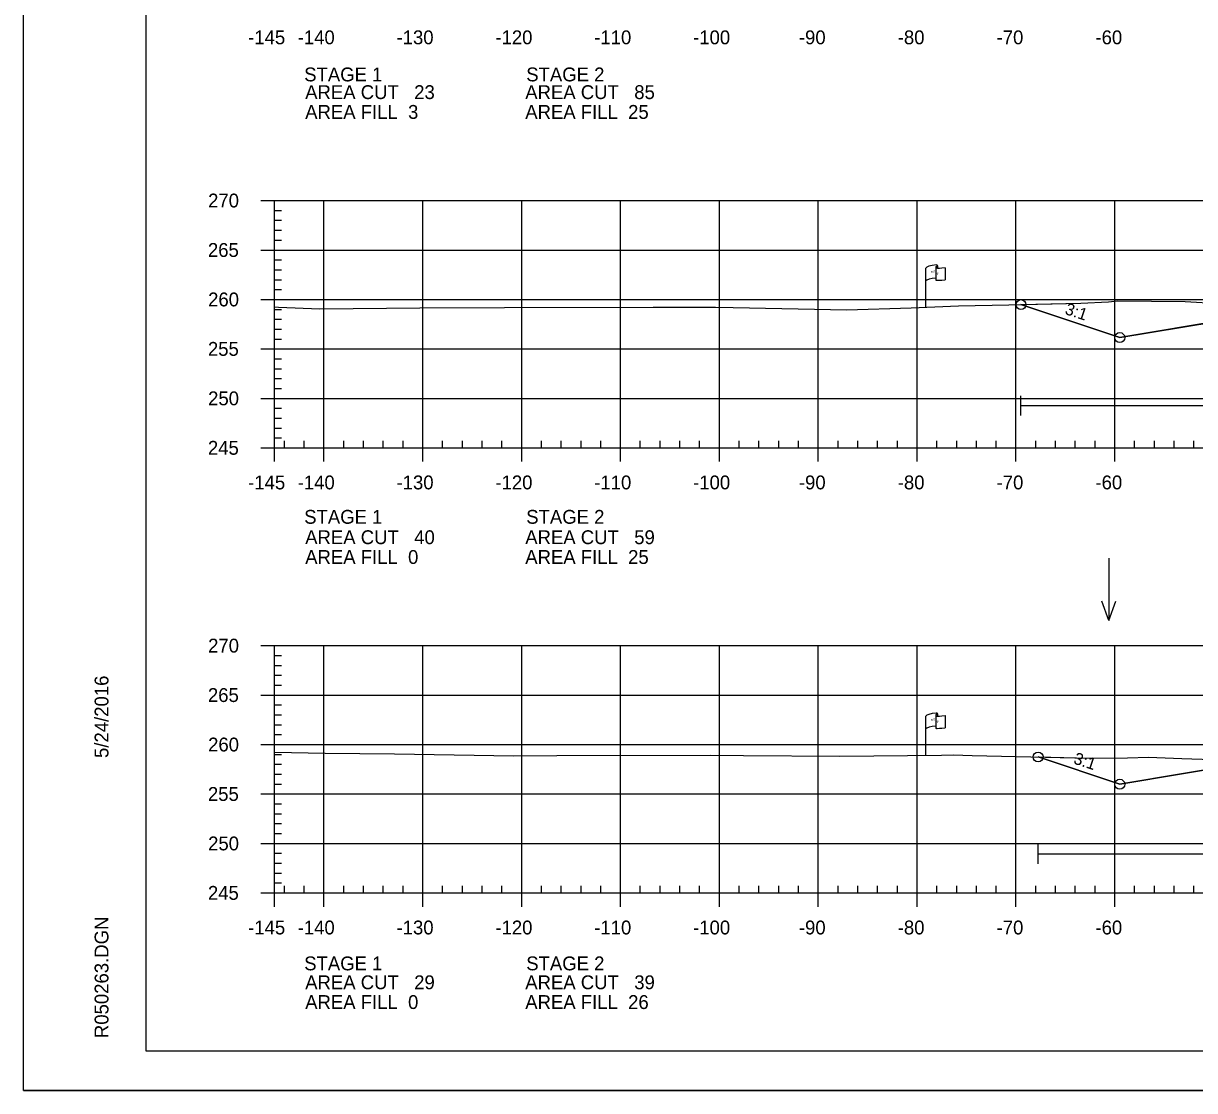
# Model space of a CAD drawing. Extents: x 1365647 to 1367999, y 387113 to 400173.
# Drawn here: x 1365723.7 to 1365842.2, y 387372.7 to 387480.6 of the extents above; entities that cross this region are included whole.
import ezdxf

# ---------------------------------------------------------------- set-up
doc = ezdxf.new("R2010")
doc.units = 0
for name, color, linetype in [('E_Existing ROW', 7, 'Continuous'), ('R_Axis', 7, 'Continuous'), ('R_Axis Annot', 7, 'Continuous'), ('R_Border', 7, 'Continuous'), ('R_Contours', 7, 'Continuous'), ('R_Exist Surface', 7, 'Continuous'), ('R_Fin Surface', 7, 'Continuous'), ('R_Fin Surface Annot', 7, 'Continuous'), ('R_Grid', 7, 'Continuous'), ('R_No Plot', 7, 'Continuous'), ('R_Proposed Const Limits', 7, 'Continuous'), ('R_Water', 7, 'Continuous'), ('R_Water Annot', 7, 'Continuous')]:
    doc.layers.add(name, color=color, linetype=linetype)

msp = doc.modelspace()

# ---------------------------------------------------------------- linework, layer by layer
at = {"layer": 'E_Existing ROW'}
for p, q in [((1365814.98, 387451.93), (1365814.98, 387455.88)), ((1365815.98, 387455.97), (1365815.98, 387455.96)), ((1365815.98, 387455.96), (1365815.98, 387454.73)), ((1365816.14, 387456.13), (1365816.14, 387455.89)), ((1365816.91, 387455.93), (1365816.91, 387454.69)), ((1365815.98, 387410.68), (1365815.98, 387410.66)), ((1365815.98, 387410.66), (1365815.98, 387409.43)), ((1365816.14, 387410.83), (1365816.14, 387410.59)), ((1365816.91, 387410.64), (1365816.91, 387409.4)), ((1365814.98, 387406.63), (1365814.98, 387410.58))]:
    msp.add_line(p, q, dxfattribs=at)
for centre, radius, start, end in [((1365816.05, 387455.97), 0.078, 88.6458, 274.2828), ((1365816.07, 387456.13), 0.0783, 263.0712, 93.9564), ((1365816.05, 387454.73), 0.0783, 180, 273.9564), ((1365816.05, 387410.68), 0.078, 88.6458, 274.2828), ((1365816.07, 387410.83), 0.0783, 263.0712, 93.9564), ((1365816.05, 387409.43), 0.0783, 180, 273.9564)]:
    msp.add_arc(centre, radius, start, end, dxfattribs=at)
for centre, major_axis, ratio, start_param, end_param in [((1365816.56, 387455.92), (-1.58, -0.04), 0.19887, 5.030368, 6.283185), ((1365817.27, 387456.04), (-1.23, -0.13), 0.052933, 0.159456, 1.268315), ((1365816.56, 387454.6), (-1.58, -0.04), 0.19887, 5.083035, 6.194897), ((1365817.27, 387454.8), (-1.23, -0.13), 0.052933, 0.159456, 1.268315), ((1365816.56, 387410.62), (-1.58, -0.04), 0.19887, 5.030368, 6.283185), ((1365817.27, 387410.74), (-1.23, -0.13), 0.052933, 0.159456, 1.268315), ((1365816.56, 387409.31), (-1.58, -0.04), 0.19887, 5.083035, 6.194897), ((1365817.27, 387409.5), (-1.23, -0.13), 0.052933, 0.159456, 1.268315)]:
    msp.add_ellipse(centre, major_axis=major_axis, ratio=ratio, start_param=start_param, end_param=end_param, dxfattribs=at)
at = {"layer": 'R_Axis'}
for p, q in [((1365747.69, 387462.72), (1365749.09, 387462.72)), ((1365749.09, 387437.72), (1365749.09, 387462.72)), ((1365749.09, 387461.72), (1365749.79, 387461.72)), ((1365749.09, 387460.72), (1365749.79, 387460.72)), ((1365749.09, 387459.72), (1365749.79, 387459.72)), ((1365749.09, 387458.72), (1365749.79, 387458.72)), ((1365747.69, 387457.72), (1365749.09, 387457.72)), ((1365749.09, 387456.72), (1365749.79, 387456.72)), ((1365749.09, 387455.72), (1365749.79, 387455.72)), ((1365749.09, 387454.72), (1365749.79, 387454.72)), ((1365749.09, 387453.72), (1365749.79, 387453.72)), ((1365747.69, 387452.72), (1365749.09, 387452.72)), ((1365749.09, 387451.72), (1365749.79, 387451.72)), ((1365749.09, 387450.72), (1365749.79, 387450.72)), ((1365749.09, 387449.72), (1365749.79, 387449.72)), ((1365749.09, 387448.72), (1365749.79, 387448.72)), ((1365747.69, 387447.72), (1365749.09, 387447.72)), ((1365749.09, 387446.72), (1365749.79, 387446.72)), ((1365749.09, 387445.72), (1365749.79, 387445.72)), ((1365749.09, 387444.72), (1365749.79, 387444.72)), ((1365747.69, 387442.72), (1365749.09, 387442.72)), ((1365749.09, 387443.72), (1365749.79, 387443.72)), ((1365749.09, 387441.72), (1365749.79, 387441.72)), ((1365749.09, 387440.72), (1365749.79, 387440.72)), ((1365749.09, 387439.72), (1365749.79, 387439.72)), ((1365749.09, 387438.72), (1365749.79, 387438.72)), ((1365749.09, 387437.72), (1365749.09, 387438.42)), ((1365750.09, 387437.72), (1365750.09, 387438.42)), ((1365752.09, 387437.72), (1365752.09, 387438.42)), ((1365756.09, 387437.72), (1365756.09, 387438.42)), ((1365758.09, 387437.72), (1365758.09, 387438.42)), ((1365760.09, 387437.72), (1365760.09, 387438.42)), ((1365762.09, 387437.72), (1365762.09, 387438.42)), ((1365766.09, 387437.72), (1365766.09, 387438.42)), ((1365768.09, 387437.72), (1365768.09, 387438.42)), ((1365770.09, 387437.72), (1365770.09, 387438.42)), ((1365772.09, 387437.72), (1365772.09, 387438.42)), ((1365776.09, 387437.72), (1365776.09, 387438.42)), ((1365778.09, 387437.72), (1365778.09, 387438.42)), ((1365780.09, 387437.72), (1365780.09, 387438.42)), ((1365782.09, 387437.72), (1365782.09, 387438.42)), ((1365786.09, 387437.72), (1365786.09, 387438.42)), ((1365788.09, 387437.72), (1365788.09, 387438.42)), ((1365790.09, 387437.72), (1365790.09, 387438.42)), ((1365792.09, 387437.72), (1365792.09, 387438.42)), ((1365796.09, 387437.72), (1365796.09, 387438.42)), ((1365798.09, 387437.72), (1365798.09, 387438.42)), ((1365800.09, 387437.72), (1365800.09, 387438.42)), ((1365802.09, 387437.72), (1365802.09, 387438.42)), ((1365806.09, 387437.72), (1365806.09, 387438.42)), ((1365808.09, 387437.72), (1365808.09, 387438.42)), ((1365810.09, 387437.72), (1365810.09, 387438.42)), ((1365812.09, 387437.72), (1365812.09, 387438.42)), ((1365816.09, 387437.72), (1365816.09, 387438.42)), ((1365818.09, 387437.72), (1365818.09, 387438.42)), ((1365820.09, 387437.72), (1365820.09, 387438.42)), ((1365822.09, 387437.72), (1365822.09, 387438.42)), ((1365826.09, 387437.72), (1365826.09, 387438.42)), ((1365828.09, 387437.72), (1365828.09, 387438.42)), ((1365830.09, 387437.72), (1365830.09, 387438.42)), ((1365832.09, 387437.72), (1365832.09, 387438.42)), ((1365836.09, 387437.72), (1365836.09, 387438.42)), ((1365838.09, 387437.72), (1365838.09, 387438.42)), ((1365840.09, 387437.72), (1365840.09, 387438.42)), ((1365842.09, 387437.72), (1365842.09, 387438.42)), ((1365747.69, 387437.72), (1365749.09, 387437.72)), ((1365749.09, 387437.72), (1366039.09, 387437.72)), ((1365749.09, 387436.32), (1365749.09, 387437.72)), ((1365754.09, 387436.32), (1365754.09, 387437.72)), ((1365764.09, 387436.32), (1365764.09, 387437.72)), ((1365774.09, 387436.32), (1365774.09, 387437.72)), ((1365784.09, 387436.32), (1365784.09, 387437.72)), ((1365794.09, 387436.32), (1365794.09, 387437.72)), ((1365804.09, 387436.32), (1365804.09, 387437.72)), ((1365814.09, 387436.32), (1365814.09, 387437.72)), ((1365824.09, 387436.32), (1365824.09, 387437.72)), ((1365834.09, 387436.32), (1365834.09, 387437.72)), ((1365747.69, 387417.72), (1365749.09, 387417.72)), ((1365749.09, 387392.72), (1365749.09, 387417.72)), ((1365749.09, 387416.72), (1365749.79, 387416.72)), ((1365749.09, 387415.72), (1365749.79, 387415.72)), ((1365749.09, 387414.72), (1365749.79, 387414.72)), ((1365749.09, 387413.72), (1365749.79, 387413.72)), ((1365747.69, 387412.72), (1365749.09, 387412.72)), ((1365749.09, 387411.72), (1365749.79, 387411.72)), ((1365749.09, 387410.72), (1365749.79, 387410.72)), ((1365749.09, 387409.72), (1365749.79, 387409.72)), ((1365749.09, 387408.72), (1365749.79, 387408.72)), ((1365747.69, 387407.72), (1365749.09, 387407.72)), ((1365749.09, 387406.72), (1365749.79, 387406.72)), ((1365749.09, 387405.72), (1365749.79, 387405.72)), ((1365749.09, 387404.72), (1365749.79, 387404.72)), ((1365749.09, 387403.72), (1365749.79, 387403.72)), ((1365747.69, 387402.72), (1365749.09, 387402.72)), ((1365749.09, 387401.72), (1365749.79, 387401.72)), ((1365749.09, 387400.72), (1365749.79, 387400.72)), ((1365749.09, 387399.72), (1365749.79, 387399.72)), ((1365747.69, 387397.72), (1365749.09, 387397.72)), ((1365749.09, 387398.72), (1365749.79, 387398.72)), ((1365749.09, 387396.72), (1365749.79, 387396.72)), ((1365749.09, 387395.72), (1365749.79, 387395.72)), ((1365749.09, 387394.72), (1365749.79, 387394.72)), ((1365749.09, 387393.72), (1365749.79, 387393.72)), ((1365749.09, 387392.72), (1365749.09, 387393.42)), ((1365750.09, 387392.72), (1365750.09, 387393.42)), ((1365752.09, 387392.72), (1365752.09, 387393.42)), ((1365756.09, 387392.72), (1365756.09, 387393.42)), ((1365758.09, 387392.72), (1365758.09, 387393.42)), ((1365760.09, 387392.72), (1365760.09, 387393.42)), ((1365762.09, 387392.72), (1365762.09, 387393.42)), ((1365766.09, 387392.72), (1365766.09, 387393.42)), ((1365768.09, 387392.72), (1365768.09, 387393.42)), ((1365770.09, 387392.72), (1365770.09, 387393.42)), ((1365772.09, 387392.72), (1365772.09, 387393.42)), ((1365776.09, 387392.72), (1365776.09, 387393.42)), ((1365778.09, 387392.72), (1365778.09, 387393.42)), ((1365780.09, 387392.72), (1365780.09, 387393.42)), ((1365782.09, 387392.72), (1365782.09, 387393.42)), ((1365786.09, 387392.72), (1365786.09, 387393.42)), ((1365788.09, 387392.72), (1365788.09, 387393.42)), ((1365790.09, 387392.72), (1365790.09, 387393.42)), ((1365792.09, 387392.72), (1365792.09, 387393.42)), ((1365796.09, 387392.72), (1365796.09, 387393.42)), ((1365798.09, 387392.72), (1365798.09, 387393.42)), ((1365800.09, 387392.72), (1365800.09, 387393.42)), ((1365802.09, 387392.72), (1365802.09, 387393.42)), ((1365806.09, 387392.72), (1365806.09, 387393.42)), ((1365808.09, 387392.72), (1365808.09, 387393.42)), ((1365810.09, 387392.72), (1365810.09, 387393.42)), ((1365812.09, 387392.72), (1365812.09, 387393.42)), ((1365816.09, 387392.72), (1365816.09, 387393.42)), ((1365818.09, 387392.72), (1365818.09, 387393.42)), ((1365820.09, 387392.72), (1365820.09, 387393.42)), ((1365822.09, 387392.72), (1365822.09, 387393.42)), ((1365826.09, 387392.72), (1365826.09, 387393.42)), ((1365828.09, 387392.72), (1365828.09, 387393.42)), ((1365830.09, 387392.72), (1365830.09, 387393.42)), ((1365832.09, 387392.72), (1365832.09, 387393.42)), ((1365836.09, 387392.72), (1365836.09, 387393.42)), ((1365838.09, 387392.72), (1365838.09, 387393.42)), ((1365840.09, 387392.72), (1365840.09, 387393.42)), ((1365842.09, 387392.72), (1365842.09, 387393.42)), ((1365747.69, 387392.72), (1365749.09, 387392.72)), ((1365749.09, 387392.72), (1366039.09, 387392.72)), ((1365749.09, 387391.32), (1365749.09, 387392.72)), ((1365754.09, 387391.32), (1365754.09, 387392.72)), ((1365764.09, 387391.32), (1365764.09, 387392.72)), ((1365774.09, 387391.32), (1365774.09, 387392.72)), ((1365784.09, 387391.32), (1365784.09, 387392.72)), ((1365794.09, 387391.32), (1365794.09, 387392.72)), ((1365804.09, 387391.32), (1365804.09, 387392.72)), ((1365814.09, 387391.32), (1365814.09, 387392.72)), ((1365824.09, 387391.32), (1365824.09, 387392.72)), ((1365834.09, 387391.32), (1365834.09, 387392.72))]:
    msp.add_line(p, q, dxfattribs=at)
at = {"layer": 'R_Border'}
for p, q in [((1365736.09, 387376.72), (1365736.09, 387582.18)), ((1365736.09, 387376.72), (1365736.09, 387376.72)), ((1366052.27, 387376.72), (1365736.09, 387376.72))]:
    msp.add_line(p, q, dxfattribs=at)
at = {"layer": 'R_Contours'}
for points in [[(1365824.59, 387452.2), (1365830.65, 387452.34), (1365833.44, 387452.49), (1365834.4, 387452.59), (1365841.21, 387452.51), (1365844.62, 387452.32), (1365846.82, 387451.9), (1365851.12, 387451.09), (1365847.47, 387451.01), (1365834.59, 387448.87)], [(1365826.33, 387406.46), (1365831.54, 387406.34), (1365835.37, 387406.39), (1365837.51, 387406.45), (1365840.88, 387406.3), (1365847, 387406.09), (1365848.63, 387405.88), (1365847.47, 387405.86), (1365834.59, 387403.71)]]:
    msp.add_lwpolyline(points, close=True, dxfattribs=at)
at = {"layer": 'R_Exist Surface'}
for points in [[(1365749.09, 387451.97), (1365749.48, 387451.95), (1365753.67, 387451.76), (1365763.8, 387451.86), (1365772.34, 387451.91), (1365787.39, 387451.93), (1365793.7, 387451.94), (1365795.49, 387451.9), (1365806.97, 387451.67), (1365813.48, 387451.87), (1365818.28, 387452.06), (1365823.36, 387452.17), (1365830.65, 387452.34), (1365833.44, 387452.49), (1365834.4, 387452.59), (1365841.21, 387452.51), (1365844.62, 387452.32)], [(1365749.09, 387406.94), (1365754.22, 387406.86), (1365761.24, 387406.79), (1365773.3, 387406.59), (1365777.64, 387406.6), (1365793.15, 387406.65), (1365796.53, 387406.61), (1365806.27, 387406.53), (1365816.55, 387406.65), (1365817.77, 387406.67), (1365819.66, 387406.62), (1365831.54, 387406.34), (1365835.37, 387406.39), (1365837.51, 387406.45), (1365840.88, 387406.3), (1365847, 387406.09)]]:
    msp.add_lwpolyline(points, dxfattribs=at)
at = {"layer": 'R_Fin Surface'}
for points in [[(1365824.59, 387452.2), (1365834.59, 387448.87), (1365847.47, 387451.01), (1365856.59, 387452.53), (1365862.59, 387452.77), (1365864.59, 387452.81), (1365894.09, 387453.4), (1365923.59, 387452.81), (1365925.59, 387452.77), (1365931.59, 387452.53), (1365940.72, 387451.01), (1365953.59, 387448.87), (1365959.49, 387450.83)], [(1365826.33, 387406.46), (1365834.59, 387403.71), (1365847.47, 387405.86), (1365856.59, 387407.38), (1365862.59, 387407.62), (1365864.59, 387407.66), (1365894.09, 387408.25), (1365923.59, 387407.66), (1365925.59, 387407.62), (1365931.59, 387407.38), (1365940.72, 387405.86), (1365953.59, 387403.71), (1365958.26, 387405.27)]]:
    msp.add_lwpolyline(points, dxfattribs=at)
at = {"layer": 'R_Grid'}
for p, q in [((1365749.09, 387462.72), (1366039.09, 387462.72)), ((1365749.09, 387437.72), (1365749.09, 387462.72)), ((1365754.09, 387437.72), (1365754.09, 387462.72)), ((1365764.09, 387437.72), (1365764.09, 387462.72)), ((1365774.09, 387437.72), (1365774.09, 387462.72)), ((1365784.09, 387437.72), (1365784.09, 387462.72)), ((1365794.09, 387437.72), (1365794.09, 387462.72)), ((1365804.09, 387437.72), (1365804.09, 387462.72)), ((1365814.09, 387437.72), (1365814.09, 387462.72)), ((1365824.09, 387437.72), (1365824.09, 387462.72)), ((1365834.09, 387437.72), (1365834.09, 387462.72)), ((1365749.09, 387457.72), (1366039.09, 387457.72)), ((1365749.09, 387452.72), (1366039.09, 387452.72)), ((1365749.09, 387447.72), (1366039.09, 387447.72)), ((1365749.09, 387442.72), (1366039.09, 387442.72)), ((1365749.09, 387437.72), (1366039.09, 387437.72)), ((1365749.09, 387417.72), (1366039.09, 387417.72)), ((1365749.09, 387392.72), (1365749.09, 387417.72)), ((1365754.09, 387392.72), (1365754.09, 387417.72)), ((1365764.09, 387392.72), (1365764.09, 387417.72)), ((1365774.09, 387392.72), (1365774.09, 387417.72)), ((1365784.09, 387392.72), (1365784.09, 387417.72)), ((1365794.09, 387392.72), (1365794.09, 387417.72)), ((1365804.09, 387392.72), (1365804.09, 387417.72)), ((1365814.09, 387392.72), (1365814.09, 387417.72)), ((1365824.09, 387392.72), (1365824.09, 387417.72)), ((1365834.09, 387392.72), (1365834.09, 387417.72)), ((1365749.09, 387412.72), (1366039.09, 387412.72)), ((1365749.09, 387407.72), (1366039.09, 387407.72)), ((1365749.09, 387402.72), (1366039.09, 387402.72)), ((1365749.09, 387397.72), (1366039.09, 387397.72)), ((1365749.09, 387392.72), (1366039.09, 387392.72))]:
    msp.add_line(p, q, dxfattribs=at)
at = {"layer": 'R_No Plot'}
msp.add_line((1365723.69, 387372.74), (1366057.03, 387372.74), dxfattribs=at)
msp.add_lwpolyline([(1365723.69, 387586.07), (1366057.03, 387586.07), (1366057.03, 387372.73), (1365723.69, 387372.73)], close=True, dxfattribs=at)
for centre in [(1365824.59, 387452.2), (1365824.59, 387452.2), (1365834.59, 387448.87), (1365834.59, 387448.87), (1365834.59, 387448.87), (1365834.59, 387448.87), (1365834.59, 387448.87), (1365826.33, 387406.46), (1365826.33, 387406.46), (1365834.59, 387403.71), (1365834.59, 387403.71), (1365834.59, 387403.71), (1365834.59, 387403.71), (1365834.59, 387403.71)]:
    msp.add_circle(centre, 0.5, dxfattribs=at)
at = {"layer": 'R_Proposed Const Limits'}
for points in [[(1365856.59, 387452.53), (1365834.59, 387448.87), (1365824.59, 387452.2)], [(1365856.59, 387407.38), (1365834.59, 387403.71), (1365826.33, 387406.46)]]:
    msp.add_lwpolyline(points, dxfattribs=at)
at = {"layer": 'R_Water'}
for p, q in [((1365824.59, 387440.99), (1365824.59, 387442.99)), ((1365824.59, 387441.99), (1365882.53, 387441.99)), ((1365826.33, 387395.66), (1365826.33, 387397.66)), ((1365826.33, 387396.66), (1365882.72, 387396.66))]:
    msp.add_line(p, q, dxfattribs=at)
at = {"layer": 'R_Water Annot'}
for p, q in [((1365833.49, 387426.56), (1365833.49, 387420.27)), ((1365833.49, 387420.27), (1365832.79, 387422.2)), ((1365833.49, 387420.27), (1365834.19, 387422.2))]:
    msp.add_line(p, q, dxfattribs=at)

# ---------------------------------------------------------------- texts
at = {"layer": 'E_Existing ROW'}
for s, height, rotation, p in [(' O', 0.2, 9.9884, (1365815.65, 387455.42)), ('DWB 11-9-07', 0.001, 90, (1365816.14, 387455.89)), ('R ', 0.2, 9.9884, (1365815.5, 387455.38)), ('W', 0.2, 351.1788, (1365815.98, 387455.26)), ('DWB 11-9-07', 0.001, 5.0717, (1365816.9, 387454.69)), ('DWB 11-9-07', 0.001, 90, (1365814.98, 387451.93)), ('R ', 0.2, 9.9884, (1365815.5, 387410.08)), (' O', 0.2, 9.9884, (1365815.65, 387410.13)), ('W', 0.2, 351.1788, (1365815.98, 387409.96)), ('DWB 11-9-07', 0.001, 90, (1365816.14, 387410.59)), ('DWB 11-9-07', 0.001, 5.0717, (1365816.9, 387409.4)), ('DWB 11-9-07', 0.001, 90, (1365814.98, 387406.63))]:
    msp.add_text(s, height=height, rotation=rotation, dxfattribs=at).set_placement(p)
at = {"layer": 'R_Axis Annot'}
for s, p in [('-145', (1365746.42, 387478.52)), ('-140', (1365751.43, 387478.52)), ('-130', (1365761.43, 387478.52)), ('-120', (1365771.43, 387478.52)), ('-110', (1365781.43, 387478.52)), ('-100', (1365791.43, 387478.52)), ('-90', (1365802.13, 387478.52)), ('-80', (1365812.13, 387478.52)), ('-70', (1365822.13, 387478.52)), ('-60', (1365832.13, 387478.52)), ('STAGE 1', (1365752.09, 387474.77)), ('STAGE 2', (1365774.55, 387474.77)), ('AREA CUT   23', (1365752.19, 387472.98)), ('AREA CUT   85', (1365774.45, 387472.98)), ('AREA FILL  3', (1365752.19, 387470.98)), ('AREA FILL  25', (1365774.45, 387470.98)), ('270', (1365742.37, 387462.02)), ('265', (1365742.35, 387457.02)), ('260', (1365742.37, 387452.02)), ('255', (1365742.35, 387447.02)), ('250', (1365742.37, 387442.02)), ('245', (1365742.35, 387437.02)), ('-145', (1365746.42, 387433.52)), ('-140', (1365751.43, 387433.52)), ('-130', (1365761.43, 387433.52)), ('-120', (1365771.43, 387433.52)), ('-110', (1365781.43, 387433.52)), ('-100', (1365791.43, 387433.52)), ('-90', (1365802.13, 387433.52)), ('-80', (1365812.13, 387433.52)), ('-70', (1365822.13, 387433.52)), ('-60', (1365832.13, 387433.52)), ('STAGE 1', (1365752.09, 387430.04)), ('STAGE 2', (1365774.55, 387430.04)), ('AREA CUT   40', (1365752.19, 387427.98)), ('AREA CUT   59', (1365774.45, 387427.98)), ('AREA FILL  0', (1365752.19, 387425.98)), ('AREA FILL  25', (1365774.45, 387425.98)), ('270', (1365742.37, 387417.02)), ('265', (1365742.35, 387412.02)), ('260', (1365742.37, 387407.02)), ('255', (1365742.35, 387402.02)), ('250', (1365742.37, 387397.02)), ('245', (1365742.35, 387392.02)), ('-145', (1365746.42, 387388.52)), ('-140', (1365751.43, 387388.52)), ('-130', (1365761.43, 387388.52)), ('-120', (1365771.43, 387388.52)), ('-110', (1365781.43, 387388.52)), ('-100', (1365791.43, 387388.52)), ('-90', (1365802.13, 387388.52)), ('-80', (1365812.13, 387388.52)), ('-70', (1365822.13, 387388.52)), ('-60', (1365832.13, 387388.52)), ('STAGE 1', (1365752.09, 387384.89)), ('STAGE 2', (1365774.55, 387384.89)), ('AREA CUT   29', (1365752.19, 387382.98)), ('AREA CUT   39', (1365774.45, 387382.98)), ('AREA FILL  0', (1365752.19, 387380.98)), ('AREA FILL  26', (1365774.45, 387380.98))]:
    msp.add_text(s, height=1.4, dxfattribs=at).set_placement(p)
at = {"layer": 'R_Border'}
for s, p in [('5/24/2016', (1365732.29, 387406.36)), ('R050263.DGN', (1365732.29, 387378.04))]:
    msp.add_text(s, height=1.4, rotation=90, dxfattribs=at).set_placement(p)
at = {"layer": 'R_Fin Surface Annot'}
for rotation, p in [(341.5651, (1365828.96, 387451.27)), (341.5646, (1365828.96, 387451.27)), (341.5651, (1365829.83, 387405.82)), (341.5631, (1365829.83, 387405.83))]:
    msp.add_text('3:1', height=1.2, rotation=rotation, dxfattribs=at).set_placement(p)

doc.saveas('drawing.dxf')
